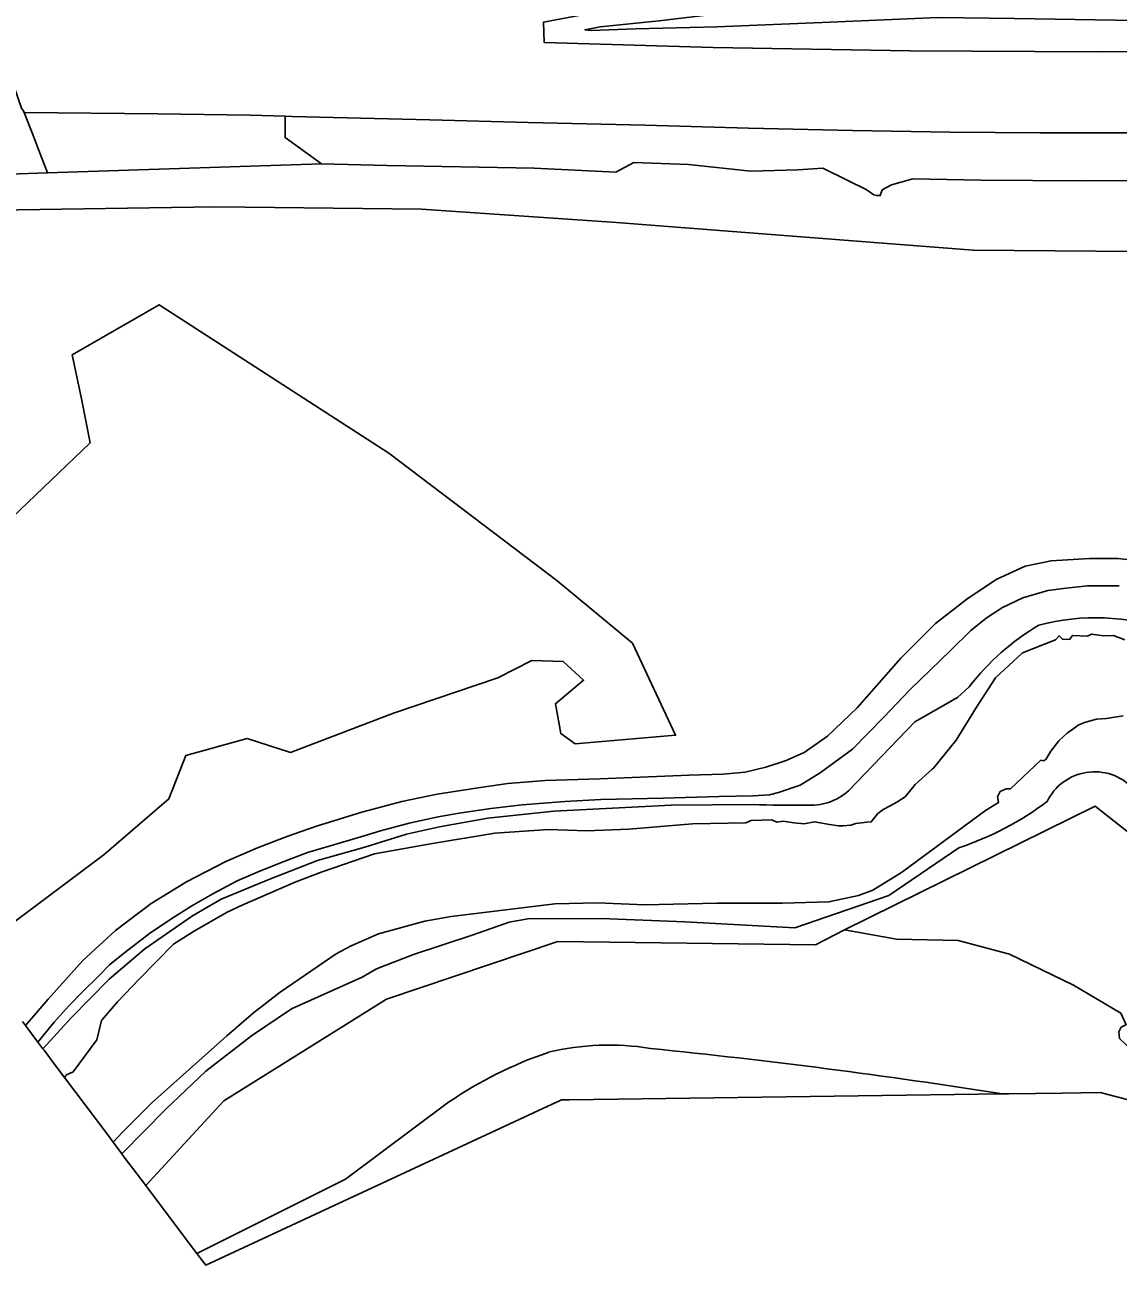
# Model space of a CAD drawing. Extents: x 157648 to 158502, y 379212 to 380938.
# Drawn here: x 157811.6 to 157974.1, y 379271.3 to 379455.7 of the extents above; entities that cross this region are included whole.
import ezdxf

# ---------------------------------------------------------------- set-up
doc = ezdxf.new("R2010")
doc.units = 0
for name, color, linetype in [('IMGEO_Berm_groen', 7, 'Continuous'), ('IMGEO_Bouwland', 7, 'Continuous'), ('IMGEO_Fietspad_halfverhard', 7, 'Continuous'), ('IMGEO_Gemengd_bos', 7, 'Continuous'), ('IMGEO_Grasland_overig', 7, 'Continuous'), ('IMGEO_Groenvoorziening', 7, 'Continuous'), ('IMGEO_Loofbos', 7, 'Continuous'), ('IMGEO_Oever', 7, 'Continuous'), ('IMGEO_Rijbaan_autosnelweg', 7, 'Continuous'), ('IMGEO_Rijbaan_lokaal_onverhard', 7, 'Continuous'), ('IMGEO_Rivier', 7, 'Continuous')]:
    doc.layers.add(name, color=color, linetype=linetype)

msp = doc.modelspace()

# ---------------------------------------------------------------- linework, layer by layer
at = {"layer": 'IMGEO_Berm_groen'}
for points in [[(157977.15, 379485.04), (157968.36, 379480.4), (157959.61, 379476.53), (157951.89, 379473.25), (157943.94, 379470.2), (157933.51, 379466.73), (157925.64, 379464.35), (157917.67, 379462.02), (157911.88, 379460.58), (157904.61, 379459.07), (157897.62, 379457.8), (157888.69, 379456.12), (157888.79, 379453.12), (157913.93, 379452.37), (157943.21, 379451.88), (157970.92, 379451.7), (158000.48, 379451.82)], [(157984.28, 379456.28), (157973.73, 379456.41), (157958.72, 379456.69), (157947.37, 379456.81), (157931.33, 379456.15), (157914.46, 379455.44), (157902.42, 379455.14), (157895.78, 379454.89), (157894.86, 379455), (157897.16, 379455.42), (157905.9, 379456.32), (157913.32, 379457.24), (157922.4, 379458.68), (157926.74, 379459.64), (157931.99, 379460.08), (157938.71, 379460.4), (157942.06, 379460.51), (157951.39, 379460.8), (157964.64, 379460.95), (157974.06, 379461.32), (157980.91, 379461.43)], [(157780.73, 379432.55), (157814.99, 379433.71), (157813.41, 379437.81), (157813.03, 379438.79), (157811.52, 379442.7)], [(157975.95, 379439.66), (157962.56, 379439.67), (157949.15, 379439.78), (157934.65, 379440.02), (157919.19, 379440.36), (157903.83, 379440.81), (157886.45, 379441.2), (157871.84, 379441.62), (157851.3, 379442.11), (157850.32, 379442.14), (157850.3, 379438.97), (157855.69, 379435.08), (157865.46, 379434.79), (157887.32, 379434.4), (157899.46, 379433.84), (157902.12, 379435.28), (157910.29, 379434.96), (157919.55, 379433.98), (157926.52, 379434.16), (157930.24, 379434.43), (157933.94, 379432.58), (157936.7, 379431.23), (157937.8, 379430.43), (157938.21, 379430.33), (157938.78, 379430.34), (157939.07, 379431.17), (157940.46, 379431.92), (157943.59, 379432.85), (157953.72, 379432.62), (157969.11, 379432.52), (157983.21, 379432.62)]]:
    msp.add_lwpolyline(points, dxfattribs=at)
msp.add_lwpolyline([(157814.99, 379433.71), (157855.69, 379435.08), (157850.3, 379438.97), (157850.32, 379442.14), (157845.12, 379442.28), (157831.41, 379442.5), (157811.52, 379442.7), (157813.03, 379438.79), (157813.41, 379437.81)], close=True, dxfattribs=at)
at = {"layer": 'IMGEO_Bouwland'}
for points in [[(157837.2, 379273), (157838.5, 379271.28), (157889.34, 379294.9), (157890.97, 379295.66), (157891.39, 379295.85), (157892.57, 379295.86), (157956.94, 379296.76)], [(157874.61, 379295.5), (157859.29, 379284.06), (157837.2, 379273)]]:
    msp.add_lwpolyline(points, dxfattribs=at)
for centre, radius, start, end in [((157909.64, 379244.06), 62.24, 108.9509, 124.2565), ((157898.46, 379265.62), 38.39, 80.8026, 103.6139), ((157806.17, 378334.3), 974.2, 81.09668, 84.201)]:
    msp.add_arc(centre, radius, start, end, dxfattribs=at)
at = {"layer": 'IMGEO_Fietspad_halfverhard'}
msp.add_lwpolyline([(157978.99, 379375.81), (157974.09, 379376.39), (157969.88, 379376.39), (157964.16, 379376.04), (157960.3, 379375.22), (157955.98, 379373.24), (157951.66, 379370.32), (157946.98, 379366.69), (157941.84, 379361.55), (157935.36, 379354.14), (157930.92, 379349.93), (157927.47, 379347.53), (157924.79, 379346.31), (157921.75, 379345.32), (157918.71, 379344.61), (157915.44, 379344.32), (157910.36, 379344.15), (157897.1, 379343.62), (157888.98, 379343.33), (157883.43, 379342.92), (157879.63, 379342.34), (157872.92, 379341.34), (157867.66, 379340.23), (157861.7, 379338.66), (157854.98, 379336.55), (157850.72, 379335.09), (157846.22, 379333.34), (157841.49, 379331.3), (157835.65, 379328.26), (157830.39, 379325.04), (157825.08, 379321.07), (157820.23, 379316.58), (157815.09, 379310.85), (157811.71, 379306.91), (157813.56, 379304.45), (157815.98, 379307.42), (157818.23, 379309.87), (157820.21, 379311.95), (157822.58, 379314.28), (157824.21, 379315.92), (157826.49, 379317.76), (157830.14, 379320.59), (157833.3, 379322.75), (157836.42, 379324.71), (157839.55, 379326.52), (157843.17, 379328.42), (157846.64, 379329.94), (157850.03, 379331.28), (157853.62, 379332.65), (157856.84, 379333.59), (157861.54, 379334.99), (157864.49, 379335.87), (157868.75, 379337.01), (157873.08, 379337.97), (157876.2, 379338.49), (157880.88, 379339.2), (157885.52, 379339.72), (157891.86, 379340.25), (157897.23, 379340.51), (157906.52, 379340.74), (157914.84, 379340.98), (157919.89, 379341.09), (157922.32, 379341.24), (157923.63, 379341.56), (157926.85, 379342.67), (157929.82, 379344.48), (157934.64, 379348.02), (157939.32, 379352.75), (157943.23, 379356.9), (157949.19, 379362.68), (157952.23, 379365.66), (157954.5, 379367.47), (157956.96, 379369.1), (157959.94, 379370.51), (157963.67, 379371.61), (157966.42, 379371.97), (157969.57, 379372.32), (157974.3, 379372.32)], dxfattribs=at)
at = {"layer": 'IMGEO_Gemengd_bos'}
for points in [[(158007.26, 379421.76), (157952.58, 379422.23), (157899.55, 379426.32), (157870.57, 379428.3), (157839.96, 379428.65), (157807.25, 379428.18)], [(157809.75, 379382.45), (157821.32, 379393.55), (157820.03, 379400.09), (157818.63, 379406.63), (157831.6, 379414.11), (157865.71, 379392.03), (157890.71, 379373.1), (157901.93, 379363.76), (157908.35, 379350.09), (157893.4, 379348.8), (157891.29, 379350.32), (157890.48, 379354.76), (157894.68, 379358.27), (157891.64, 379361.07), (157886.97, 379361.19), (157881.95, 379358.62), (157866.41, 379353.36), (157851.11, 379347.52), (157844.68, 379349.62), (157835.57, 379347.05), (157833, 379340.62), (157823.42, 379332.33), (157809.52, 379321.93)], [(157811.25, 379307.52), (157811.71, 379306.91), (157815.09, 379310.85), (157820.23, 379316.58), (157825.08, 379321.07), (157830.39, 379325.04), (157835.65, 379328.26), (157841.49, 379331.3), (157846.22, 379333.34), (157850.72, 379335.09), (157854.98, 379336.55), (157861.7, 379338.66), (157867.66, 379340.23), (157872.92, 379341.34), (157879.63, 379342.34), (157883.43, 379342.92), (157888.98, 379343.33), (157897.1, 379343.62), (157910.36, 379344.15), (157915.44, 379344.32), (157918.71, 379344.61), (157921.75, 379345.32), (157924.79, 379346.31), (157927.47, 379347.53), (157930.92, 379349.93), (157935.36, 379354.14), (157941.84, 379361.55), (157946.98, 379366.69), (157951.66, 379370.32), (157955.98, 379373.24), (157960.3, 379375.22), (157964.16, 379376.04), (157969.88, 379376.39), (157974.09, 379376.39), (157978.99, 379375.81)]]:
    msp.add_lwpolyline(points, dxfattribs=at)
at = {"layer": 'IMGEO_Grasland_overig'}
for points in [[(157980.91, 379461.43), (157974.06, 379461.32), (157964.64, 379460.95), (157951.39, 379460.8), (157942.06, 379460.51), (157938.71, 379460.4), (157931.99, 379460.08), (157926.74, 379459.64), (157922.4, 379458.68), (157913.32, 379457.24), (157905.9, 379456.32), (157897.16, 379455.42), (157894.86, 379455), (157895.78, 379454.89), (157902.42, 379455.14), (157914.46, 379455.44), (157931.33, 379456.15), (157947.37, 379456.81), (157958.72, 379456.69), (157973.73, 379456.41), (157984.28, 379456.28)], [(157826.05, 379287.83), (157826.4, 379287.36), (157829.6, 379283.11), (157841.19, 379295.73), (157865.4, 379310.84), (157890.83, 379319.43), (157929.16, 379318.94), (157933.48, 379321.15), (157970.74, 379339.55), (158001.28, 379315.38)], [(158001.28, 379315.38), (157970.74, 379339.55), (157933.48, 379321.15), (157941.18, 379319.76), (157950.37, 379319.54), (157957.96, 379317.51), (157967.48, 379312.91), (157974.54, 379308.74)], [(157950.46, 379333.35), (157940.04, 379326.25), (157926.05, 379321.45), (157909.7, 379322.35), (157897.3, 379322.85), (157886.39, 379322.78), (157883.6, 379322.31), (157878.09, 379320.37), (157869.38, 379317.47), (157863.88, 379315.35), (157861.74, 379314.1), (157851.27, 379309.39), (157845.3, 379305.37), (157838.54, 379300.11), (157832.57, 379294.48), (157826.05, 379287.83), (157826.05, 379287.83)]]:
    msp.add_lwpolyline(points, dxfattribs=at)
for centre, radius, start, end in [((157970.63, 379336.82), 7.83, 43.7179, 154.361), ((157935.78, 379377.38), 46.41, 288.4377, 306.7873)]:
    msp.add_arc(centre, radius, start, end, dxfattribs=at)
at = {"layer": 'IMGEO_Groenvoorziening'}
for points in [[(157974.3, 379372.32), (157969.57, 379372.32), (157966.42, 379371.97), (157963.67, 379371.61), (157959.94, 379370.51), (157956.96, 379369.1), (157954.5, 379367.47), (157952.23, 379365.66), (157949.19, 379362.68), (157943.23, 379356.9), (157939.32, 379352.75), (157934.64, 379348.02), (157929.82, 379344.48), (157926.85, 379342.67), (157923.63, 379341.56), (157922.32, 379341.24), (157919.89, 379341.09), (157914.84, 379340.98), (157906.52, 379340.74), (157897.23, 379340.51), (157891.86, 379340.25), (157885.52, 379339.72), (157880.88, 379339.2), (157876.2, 379338.49), (157873.08, 379337.97), (157868.75, 379337.01), (157864.49, 379335.87), (157861.54, 379334.99), (157856.84, 379333.59), (157853.62, 379332.65), (157850.03, 379331.28), (157846.64, 379329.94), (157843.17, 379328.42), (157839.55, 379326.52), (157836.42, 379324.71), (157833.3, 379322.75), (157830.14, 379320.59), (157826.49, 379317.76), (157824.21, 379315.92), (157822.58, 379314.28), (157820.21, 379311.95), (157818.23, 379309.87), (157815.98, 379307.42), (157813.56, 379304.45)], [(157934.06, 379341.81), (157943.9, 379352.07), (157950.25, 379355.72), (157952, 379357.28)], [(157813.56, 379304.45), (157814.3, 379303.47), (157818.48, 379308.04), (157824.13, 379313.81), (157829.47, 379318.33), (157836.56, 379323.24), (157840.82, 379325.72), (157848.12, 379328.74), (157855.11, 379331.46), (157862.14, 379333.43), (157868.34, 379335.36), (157873.23, 379336.45), (157880.44, 379337.76), (157890.27, 379338.77), (157907.7, 379339.71), (157919.87, 379339.79)]]:
    msp.add_lwpolyline(points, dxfattribs=at)
for centre, radius, start, end in [((157970.78, 379335.29), 32.27, 70.2448, 105.1145), ((157980.47, 379335.54), 35.82, 120.3724, 142.6429), ((157928.31, 379348.44), 8.78, 265.7248, 310.9141), ((157925.79, 379494.63), 154.96, 267.8095, 270.6897)]:
    msp.add_arc(centre, radius, start, end, dxfattribs=at)
at = {"layer": 'IMGEO_Loofbos'}
for points in [[(157809.52, 379321.93), (157823.42, 379332.33), (157833, 379340.62), (157835.57, 379347.05), (157844.68, 379349.62), (157851.11, 379347.52), (157866.41, 379353.36), (157881.95, 379358.62), (157886.97, 379361.19), (157891.64, 379361.07), (157894.68, 379358.27), (157890.48, 379354.76), (157891.29, 379350.32), (157893.4, 379348.8), (157908.35, 379350.09), (157901.93, 379363.76), (157890.71, 379373.1), (157865.71, 379392.03), (157831.6, 379414.11), (157818.63, 379406.63), (157820.03, 379400.09), (157821.32, 379393.55), (157809.75, 379382.45)], [(157956.94, 379296.76), (157957.86, 379296.77), (157965.82, 379296.88), (157971.45, 379296.96), (157986.51, 379293.05), (157986.29, 379293.36), (157984.66, 379295.24), (157980.49, 379299.14), (157974.34, 379304.99), (157974.24, 379305.98), (157974.6, 379306.65), (157975.26, 379307.01), (157975.31, 379307.02), (157974.54, 379308.74), (157967.48, 379312.91), (157957.96, 379317.51), (157950.37, 379319.54), (157941.18, 379319.76), (157933.48, 379321.15), (157929.16, 379318.94), (157890.83, 379319.43), (157865.4, 379310.84), (157841.19, 379295.73), (157829.6, 379283.11)], [(157829.6, 379283.11), (157836.69, 379273.68), (157837.2, 379273), (157859.29, 379284.06), (157874.61, 379295.5)]]:
    msp.add_lwpolyline(points, dxfattribs=at)
for centre, radius, start, end in [((157909.64, 379244.06), 62.24, 108.9509, 124.2565), ((157898.46, 379265.62), 38.39, 80.8026, 103.6139), ((157806.17, 378334.3), 974.2, 81.09668, 84.201)]:
    msp.add_arc(centre, radius, start, end, dxfattribs=at)
at = {"layer": 'IMGEO_Oever'}
for points in [[(157814.3, 379303.47), (157814.47, 379303.24), (157816, 379301.21), (157817.51, 379299.19), (157817.82, 379299.59), (157818.82, 379300.04), (157822.31, 379304.79), (157823.01, 379307.68), (157825.41, 379310.43), (157828.64, 379313.88), (157833.7, 379319), (157836.67, 379320.9), (157841.68, 379323.76), (157844.02, 379324.86), (157851.92, 379328.29), (157855.79, 379329.75), (157863.58, 379332.43), (157871.93, 379333.93), (157881.5, 379335.5), (157889.47, 379336.08), (157895.11, 379335.85), (157901.42, 379336.13), (157910.84, 379336.91), (157918.79, 379337.05), (157919.59, 379337.41), (157922.65, 379337.52), (157923.41, 379337.16), (157924.34, 379337.29), (157925.93, 379337.05), (157927.47, 379336.92), (157929, 379337.22), (157931.22, 379336.83), (157932.54, 379336.62), (157932.83, 379336.6), (157933.27, 379336.62), (157934.39, 379336.71), (157935.14, 379336.94), (157935.58, 379337.03), (157936.79, 379337.17), (157937.43, 379337.2), (157938.4, 379338.46), (157939.2, 379339.02), (157940.22, 379339.57), (157941.25, 379340.13), (157942.46, 379340.92), (157943.97, 379342.77), (157946.48, 379345.03), (157946.68, 379345.21), (157950.04, 379349.35), (157953.09, 379354.26), (157955.92, 379358.64), (157959.9, 379362.34), (157964.82, 379364.25), (157965.35, 379364.89), (157965.84, 379364.37), (157966.91, 379364.34), (157967.33, 379364.92), (157969.58, 379364.82), (157970.19, 379365.1), (157971.99, 379364.87), (157973.46, 379364.93), (157975.13, 379364.28)], [(157952, 379357.28), (157950.25, 379355.72), (157943.9, 379352.07), (157934.06, 379341.81)], [(157974.89, 379352.97), (157973.27, 379352.7), (157972.41, 379352.58), (157970.89, 379352.45), (157969.12, 379352), (157968.18, 379351.59), (157967.38, 379351.01), (157966.6, 379350.44), (157965.33, 379349.25), (157964.11, 379347.71), (157963.39, 379346.5), (157963.06, 379346.28), (157962.63, 379346.37), (157958.11, 379342.13), (157957.47, 379342.1), (157956.61, 379341.72), (157956.21, 379340.93), (157956.35, 379340.08), (157954.42, 379338.91), (157941.91, 379329.66), (157937.69, 379327.04), (157935.52, 379326.24), (157931.14, 379325.29), (157924.23, 379325.09), (157914.46, 379325.1), (157903.78, 379324.85), (157896.74, 379325.16), (157890.38, 379325), (157875, 379323.15), (157871.05, 379322.42), (157864.21, 379320.57), (157860.12, 379318.77), (157857.87, 379317.56), (157849.55, 379311.88), (157845.63, 379308.8), (157841.66, 379305.38), (157830.54, 379295.46), (157826.13, 379291.08), (157824.74, 379289.58), (157826.05, 379287.83), (157826.05, 379287.83), (157832.57, 379294.48), (157838.54, 379300.11), (157845.3, 379305.37), (157851.27, 379309.39), (157861.74, 379314.1), (157863.88, 379315.35), (157869.38, 379317.47), (157878.09, 379320.37), (157883.6, 379322.31), (157886.39, 379322.78), (157897.3, 379322.85), (157909.7, 379322.35), (157926.05, 379321.45), (157940.04, 379326.25), (157950.46, 379333.35)], [(157919.87, 379339.79), (157907.7, 379339.71), (157890.27, 379338.77), (157880.44, 379337.76), (157873.23, 379336.45), (157868.34, 379335.36), (157862.14, 379333.43), (157855.11, 379331.46), (157848.12, 379328.74), (157840.82, 379325.72), (157836.56, 379323.24), (157829.47, 379318.33), (157824.13, 379313.81), (157818.48, 379308.04), (157814.3, 379303.47)]]:
    msp.add_lwpolyline(points, dxfattribs=at)
for centre, radius, start, end in [((157970.78, 379335.29), 32.27, 70.2448, 105.1145), ((157980.47, 379335.54), 35.82, 120.3724, 142.6429), ((157970.63, 379336.82), 7.83, 43.7179, 154.361), ((157928.31, 379348.44), 8.78, 265.7248, 310.9141), ((157925.79, 379494.63), 154.96, 267.8095, 270.6897), ((157935.78, 379377.38), 46.41, 288.4377, 306.7873)]:
    msp.add_arc(centre, radius, start, end, dxfattribs=at)
at = {"layer": 'IMGEO_Rijbaan_autosnelweg'}
for points in [[(158000.48, 379451.82), (157970.92, 379451.7), (157943.21, 379451.88), (157913.93, 379452.37), (157888.79, 379453.12), (157888.69, 379456.12), (157897.62, 379457.8), (157904.61, 379459.07), (157911.88, 379460.58), (157917.67, 379462.02), (157925.64, 379464.35), (157933.51, 379466.73), (157943.94, 379470.2), (157951.89, 379473.25), (157959.61, 379476.53), (157968.36, 379480.4), (157977.15, 379485.04)], [(157805, 379458.72), (157806.49, 379455.12), (157806.83, 379454.43), (157808.54, 379450.38), (157810.09, 379446.38), (157811.14, 379443.34), (157811.47, 379442.84), (157811.52, 379442.7), (157831.41, 379442.5), (157845.12, 379442.28), (157850.32, 379442.14), (157851.3, 379442.11), (157871.84, 379441.62), (157886.45, 379441.2), (157903.83, 379440.81), (157919.19, 379440.36), (157934.65, 379440.02), (157949.15, 379439.78), (157962.56, 379439.67), (157975.95, 379439.66)]]:
    msp.add_lwpolyline(points, dxfattribs=at)
at = {"layer": 'IMGEO_Rijbaan_lokaal_onverhard'}
for points in [[(157983.21, 379432.62), (157969.11, 379432.52), (157953.72, 379432.62), (157943.59, 379432.85), (157940.46, 379431.92), (157939.07, 379431.17), (157938.78, 379430.34), (157938.21, 379430.33), (157937.8, 379430.43), (157936.7, 379431.23), (157933.94, 379432.58), (157930.24, 379434.43), (157926.52, 379434.16), (157919.55, 379433.98), (157910.29, 379434.96), (157902.12, 379435.28), (157899.46, 379433.84), (157887.32, 379434.4), (157865.46, 379434.79), (157855.69, 379435.08), (157814.99, 379433.71), (157780.73, 379432.55)], [(157807.25, 379428.18), (157839.96, 379428.65), (157870.57, 379428.3), (157899.55, 379426.32), (157952.58, 379422.23), (158007.26, 379421.76)]]:
    msp.add_lwpolyline(points, dxfattribs=at)
at = {"layer": 'IMGEO_Rivier'}
msp.add_lwpolyline([(157975.13, 379364.28), (157973.46, 379364.93), (157971.99, 379364.87), (157970.19, 379365.1), (157969.58, 379364.82), (157967.33, 379364.92), (157966.91, 379364.34), (157965.84, 379364.37), (157965.35, 379364.89), (157964.82, 379364.25), (157959.9, 379362.34), (157955.92, 379358.64), (157953.09, 379354.26), (157950.04, 379349.35), (157946.68, 379345.21), (157946.48, 379345.03), (157943.97, 379342.77), (157942.46, 379340.92), (157941.25, 379340.13), (157940.22, 379339.57), (157939.2, 379339.02), (157938.4, 379338.46), (157937.43, 379337.2), (157936.79, 379337.17), (157935.58, 379337.03), (157935.14, 379336.94), (157934.39, 379336.71), (157933.27, 379336.62), (157932.83, 379336.6), (157932.54, 379336.62), (157931.22, 379336.83), (157929, 379337.22), (157927.47, 379336.92), (157925.93, 379337.05), (157924.34, 379337.29), (157923.41, 379337.16), (157922.65, 379337.52), (157919.59, 379337.41), (157918.79, 379337.05), (157910.84, 379336.91), (157901.42, 379336.13), (157895.11, 379335.85), (157889.47, 379336.08), (157881.5, 379335.5), (157871.93, 379333.93), (157863.58, 379332.43), (157855.79, 379329.75), (157851.92, 379328.29), (157844.02, 379324.86), (157841.68, 379323.76), (157836.67, 379320.9), (157833.7, 379319), (157828.64, 379313.88), (157825.41, 379310.43), (157823.01, 379307.68), (157822.31, 379304.79), (157818.82, 379300.04), (157817.82, 379299.59), (157817.51, 379299.19), (157823.94, 379290.64), (157824.74, 379289.58), (157826.13, 379291.08), (157830.54, 379295.46), (157841.66, 379305.38), (157845.63, 379308.8), (157849.55, 379311.88), (157857.87, 379317.56), (157860.12, 379318.77), (157864.21, 379320.57), (157871.05, 379322.42), (157875, 379323.15), (157890.38, 379325), (157896.74, 379325.16), (157903.78, 379324.85), (157914.46, 379325.1), (157924.23, 379325.09), (157931.14, 379325.29), (157935.52, 379326.24), (157937.69, 379327.04), (157941.91, 379329.66), (157954.42, 379338.91), (157956.35, 379340.08), (157956.21, 379340.93), (157956.61, 379341.72), (157957.47, 379342.1), (157958.11, 379342.13), (157962.63, 379346.37), (157963.06, 379346.28), (157963.39, 379346.5), (157964.11, 379347.71), (157965.33, 379349.25), (157966.6, 379350.44), (157967.38, 379351.01), (157968.18, 379351.59), (157969.12, 379352), (157970.89, 379352.45), (157972.41, 379352.58), (157973.27, 379352.7), (157974.89, 379352.97)], dxfattribs=at)

doc.saveas('drawing.dxf')
